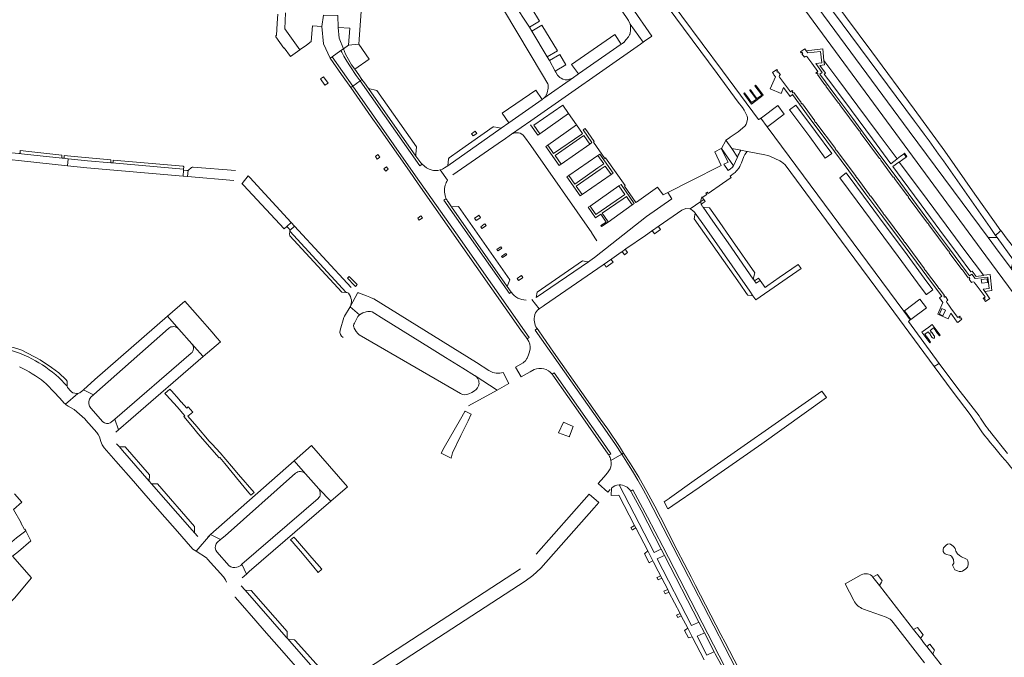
# Model space of a CAD drawing. Header units: metres. Extents: x 166325 to 190320, y 381923 to 404576.
# Tile 563 of 656: x 171721 to 172149, y 394101 to 394378. Entities that reach past the tile are written whole.
import ezdxf

# ---------------------------------------------------------------- set-up
doc = ezdxf.new("R2010")
doc.units = ezdxf.units.M
for name, color, linetype, lineweight in [('B-WE-OG-WATER_MEER-GV', 8, 'Continuous', 18), ('B-WE-VH-VERHARDING_ASFALT-GV', 8, 'Continuous', 18), ('B-WE-VH-VERHARDING_BETON-GV', 8, 'Continuous', 18), ('B-WE-VH-VERHARDING_BETONSTRAATSTEEN-GV', 8, 'Continuous', 18), ('B-WE-VH-VERHARDING_GESLOTEN-GV', 8, 'Continuous', 18), ('B-WE-VH-VERHARDING_HALFVERHARDING-GV', 8, 'Continuous', 18), ('B-WE-VH-VERHARDING_STRAATBAKSTEEN-GV', 8, 'Continuous', 18)]:
    doc.layers.add(name, color=color, linetype=linetype, lineweight=lineweight)

msp = doc.modelspace()

# ---------------------------------------------------------------- linework, layer by layer
at = {"layer": 'B-WE-OG-WATER_MEER-GV', "flags": 128}
msp.add_lwpolyline([(172124.975, 394145.239), (172125.52, 394145.079), (172125.888, 394144.704), (172126.834, 394143.342), (172126.905, 394141.676), (172126.645, 394141.239), (172126.385, 394140.814), (172127.413, 394138.841), (172128.476, 394138.357), (172129.232, 394138.156), (172130.107, 394138.156), (172130.733, 394138.286), (172131.336, 394138.605), (172132.009, 394139.125), (172132.836, 394140.034), (172133.038, 394140.473), (172133.227, 394141.135), (172133.227, 394142.068), (172133.05, 394142.8), (172132.719, 394143.273), (172132.176, 394143.544), (172130.236, 394144.445), (172129.326, 394145.024), (172128.546, 394145.756), (172127.859, 394146.951), (172127.504, 394148.062), (172127.138, 394148.688), (172126.701, 394149.125), (172126.11, 394149.597), (172125.448, 394149.94), (172124.881, 394150.058), (172124.207, 394149.928), (172123.652, 394149.585), (172123.002, 394149.018), (172122.482, 394148.369), (172122.246, 394147.625), (172122.234, 394147.164), (172122.341, 394146.715), (172122.53, 394146.29), (172122.754, 394146.03), (172123.179, 394145.794), (172123.747, 394145.546)], close=True, dxfattribs=at)
at = {"layer": 'B-WE-VH-VERHARDING_ASFALT-GV', "flags": 128}
for points in [[(172025.77, 394441.591), (172025.642, 394441.809), (172020.995, 394438.342), (172140.833, 394275.33), (172150.655, 394261.969), (172226.104, 394160.23), (172273.726, 394095.999), (172284.092, 394082.015), (172288.629, 394085.315), (172281.963, 394094.4), (172279.558, 394097.592), (172201.526, 394202.869), (172151.899, 394269.871)], [(172068.426, 394394.834), (172065.37, 394398.979), (172037.276, 394436.887), (172032.428, 394443.585), (172029.852, 394441.719), (172061.527, 394399.023), (172066.582, 394392.186), (172109.85, 394333.89)], [(171962.554, 394437.579), (172024.038, 394354.58), (172033.232, 394342.169), (172034.997, 394339.864), (172035.804, 394338.628), (172036.823, 394336.653), (172037.087, 394335.994), (172037.221, 394335.4), (172037.231, 394334.793), (172036.959, 394333.43), (172036.65, 394332.611), (172036.178, 394331.917), (172035.087, 394330.877), (172033.165, 394329.319), (172029.764, 394326.928), (172029.415, 394326.683), (172027.848, 394325.582), (172030.464, 394321.957), (172034.362, 394321.247), (172037.046, 394320.759), (172037.186, 394320.733), (172044.83, 394319.297), (172046.03, 394318.914), (172046.986, 394318.608), (172051.24, 394316.655)], [(172151.899, 394269.871), (172145.113, 394278.963), (172141.903, 394283.264), (172107.519, 394329.583), (172065.747, 394386.085), (172055.352, 394400.192), (172039.638, 394421.491)], [(172107.92, 394247.485), (172105.124, 394251.26), (172045.777, 394331.395), (172043.004, 394335.14), (172042.104, 394334.556), (172041.992, 394334.614), (172026.312, 394355.785), (171991.04, 394403.388)], [(172142.696, 394287.594), (172145.101, 394284.231), (172147.066, 394285.999), (172147.38, 394286.281), (172144.648, 394290.065), (172136.078, 394302.19), (172122.956, 394320.873), (172109.67, 394339.101), (172091.3, 394364.072), (172068.426, 394394.834)], [(172054.009, 394314.262), (172078.146, 394281.652), (172098.806, 394253.74), (172118.34, 394227.276), (172120.218, 394228.311), (172120.613, 394228.525), (172107.221, 394246.759), (172107.92, 394247.485)], [(172183.129, 394237.754), (172183.496, 394237.983), (172154.257, 394277.305), (172153.872, 394277.823), (172149.61, 394283.192), (172147.455, 394286.176), (172147.38, 394286.281), (172147.066, 394285.999), (172145.101, 394284.231), (172145.806, 394283.245), (172152.821, 394273.516), (172180.767, 394235.808)]]:
    msp.add_lwpolyline(points, dxfattribs=at)
at = {"layer": 'B-WE-VH-VERHARDING_ASFALT-GV'}
for points in [[(172109.85, 394333.89, -0.0095514), (172142.696, 394287.594)], [(172051.24, 394316.655, -0.1173944), (172054.009, 394314.262)]]:
    msp.add_lwpolyline(points, format="xyb", dxfattribs=at)
at = {"layer": 'B-WE-VH-VERHARDING_BETON-GV', "flags": 128}
msp.add_lwpolyline([(172105.542, 394319.996), (172105.285, 394319.806), (172105.368, 394319.693), (172106.252, 394318.538), (172106.33, 394318.432), (172106.542, 394318.59)], close=True, dxfattribs=at)
at = {"layer": 'B-WE-VH-VERHARDING_BETONSTRAATSTEEN-GV', "flags": 128}
for points in [[(171940.106, 394388.468), (171935.376, 394385.508), (171942.467, 394374.75), (171946.806, 394377.394)], [(171852.897, 394380.037), (171852.16, 394375.061), (171852.89, 394367.55), (171855.78, 394361.341), (171856.625, 394361.887), (171860.463, 394364.618), (171861.536, 394365.34), (171859.65, 394369.98), (171859.32, 394374.55), (171859.1, 394379.902)], [(171947.819, 394375.641), (171943.483, 394373.063), (171950.194, 394361.826), (171954.593, 394364.441)], [(171982.364, 394367.385), (171979.519, 394371.541), (171960.735, 394358.564), (171963.721, 394354.404)], [(171868.788, 394351.413), (171867.075, 394353.798), (171864.636, 394357.515), (171863.055, 394359.993), (171861.731, 394362.156), (171860.815, 394363.883), (171860.463, 394364.618), (171856.625, 394361.887), (171865.597, 394349.139)], [(171865.13, 394358.43), (171862.45, 394363.091), (171861.536, 394365.34), (171860.463, 394364.618), (171860.815, 394363.883), (171861.731, 394362.156), (171863.055, 394359.993), (171864.636, 394357.515), (171867.075, 394353.798), (171868.788, 394351.413), (171869.638, 394352.009), (171868.25, 394353.98), (171866.509, 394356.463)], [(171868.31, 394367.37), (171863.739, 394366.983), (171861.536, 394365.34), (171862.45, 394363.091), (171865.13, 394358.43), (171866.509, 394356.463), (171872.716, 394360.84)], [(171856.625, 394361.887), (171855.78, 394361.341), (171860.761, 394354.232), (171864.761, 394348.524), (171865.597, 394349.139)], [(171955.579, 394362.842), (171951.123, 394360.215), (171953.601, 394355.649), (171958.259, 394358.332)], [(171854.869, 394350.378), (171852.908, 394353.176), (171851.6, 394352.259), (171853.536, 394349.593)], [(171872.422, 394348.053), (171870.677, 394350.532), (171869.638, 394352.009), (171868.788, 394351.413), (171894.761, 394314.441), (171895.784, 394315.166), (171895.225, 394315.709), (171894.776, 394316.288), (171893.07, 394318.719)], [(171892.943, 394310.186), (171865.597, 394349.139), (171864.761, 394348.524), (171873.697, 394335.771), (171876.916, 394331.177), (171890.263, 394312.13), (171894.124, 394306.619), (171938.64, 394243.09), (171941.121, 394239.712), (171941.435, 394239.234), (171942.351, 394239.876), (171910.368, 394285.364)], [(171947.902, 394343.307), (171945.2, 394347.304), (171930.596, 394337.369), (171933.457, 394333.168)], [(171959.419, 394337.223), (171956.898, 394340.836), (171944.366, 394332.11), (171946.944, 394328.418)], [(172050.347, 394340.742), (172043.252, 394335.32), (172043.004, 394335.14), (172045.777, 394331.395), (172046.049, 394331.6), (172053.191, 394336.92)], [(171930.097, 394330.81), (171926.919, 394331.49), (171926.596, 394331.385), (171912.055, 394321.198), (171907.599, 394317.918), (171907.309, 394317.576), (171906.903, 394314.53)], [(171965.151, 394328.28), (171965.483, 394328.538), (171962.897, 394332.237), (171950.382, 394323.507), (171952.965, 394319.824)], [(171919.503, 394328.599), (171918.855, 394329.533), (171917.289, 394328.447), (171917.947, 394327.498)], [(171968.71, 394323.928), (171966.125, 394327.632), (171965.686, 394327.328), (171953.593, 394318.922), (171956.165, 394315.201)], [(172030.464, 394321.957), (172027.848, 394325.582), (172027.815, 394325.487), (172025.889, 394322.05), (172031.178, 394314.474), (172032.939, 394318.298)], [(171972.132, 394319), (171973.032, 394319.614), (171978.8, 394311.308), (171977.934, 394310.691), (171965.36, 394301.937), (171964.56, 394301.361), (171958.761, 394309.676), (171959.588, 394310.261)], [(171972.23, 394313.581), (171974.708, 394315.284), (171972.132, 394319), (171959.588, 394310.261), (171962.161, 394306.553)], [(171977.934, 394310.691), (171975.341, 394314.382), (171973.136, 394312.872), (171962.78, 394305.651), (171965.36, 394301.937)], [(171794.062, 394312.606), (171793.815, 394312.48), (171793.427, 394312.474), (171792.082, 394312.629), (171791.847, 394309.972), (171793.737, 394309.81)], [(171981.349, 394305.743), (171982.255, 394306.378), (171988.035, 394298.072), (171987.13, 394297.443), (171976.733, 394290.049), (171973.835, 394288.052), (171973.545, 394288.463), (171975.769, 394290.003), (171973.444, 394293.401), (171971.173, 394291.855), (171967.982, 394296.433), (171968.796, 394296.986)], [(171982.402, 394300.99), (171983.907, 394302.058), (171981.349, 394305.743), (171968.796, 394296.986), (171971.352, 394293.288)], [(171987.13, 394297.443), (171984.56, 394301.152), (171983.149, 394300.16), (171974.102, 394293.872), (171976.653, 394290.162), (171976.733, 394290.049)], [(172030.709, 394281.882), (172023.869, 394291.682), (172020.698, 394296.226), (172017.929, 394296.46), (172022.118, 394290.464), (172028.759, 394280.96), (172039.764, 394265.21), (172040.451, 394267.923)], [(172018.496, 394288.251), (172014.528, 394293.86), (172014.065, 394291.416), (172033.98, 394262.988), (172036.818, 394258.913), (172037.305, 394258.213), (172039.618, 394258.007), (172038.273, 394259.933)], [(171840.337, 394288.309), (171838.881, 394289.891), (171836.96, 394288.103), (171837.962, 394287.057), (171838.199, 394286.756), (171838.259, 394286.387)], [(171921.236, 394288.006), (171921.81, 394287.189), (171923.364, 394288.306), (171923.589, 394288.468), (171923.103, 394289.27), (171922.781, 394289.052)], [(171838.255, 394286.068), (171838.19, 394284.566), (171838.212, 394284.311), (171838.341, 394284.056), (171860.834, 394259.589), (171861.039, 394259.55), (171862.763, 394259.455)], [(172145.806, 394283.245), (172141.903, 394283.264), (172145.113, 394278.963), (172151.899, 394269.871), (172152.821, 394273.516)], [(171928.205, 394278.087), (171928.65, 394277.453), (171930.225, 394278.503), (171930.497, 394278.685), (171930.01, 394279.262), (171929.775, 394279.109)], [(171932.624, 394275.796), (171932.123, 394276.398), (171931.857, 394276.207), (171930.306, 394275.097), (171930.68, 394274.565), (171932.343, 394275.618)], [(171968.058, 394272.791), (171967.909, 394272.719), (171967.744, 394272.719), (171965.448, 394273.111), (171945.805, 394259.484), (171945.341, 394257.226)], [(171867.49, 394262.87), (171864.057, 394266.332), (171863.289, 394265.696), (171866.322, 394262.398), (171866.812, 394261.985), (171867.053, 394262.3)], [(172042.749, 394264.631), (172042.063, 394265.613), (172040.327, 394264.412), (172041.022, 394263.429)], [(172115.084, 394252.705), (172112.217, 394256.48), (172105.438, 394251.494), (172108.238, 394247.718)], [(172105.438, 394251.494), (172105.124, 394251.26), (172107.92, 394247.485), (172108.238, 394247.718)], [(171956.665, 394228.051), (171952.891, 394233.412), (171946.455, 394242.658), (171945.754, 394243.683), (171944.903, 394243.05), (171973.118, 394202.863), (171979.783, 394193.313), (171982.561, 394189.114), (171983.389, 394189.587), (171981.519, 394192.51), (171976.456, 394199.934), (171973.398, 394204.278), (171969.957, 394209.168)], [(171803.251, 394194.779), (171797.798, 394201.093), (171793.932, 394205.6), (171796.055, 394207.421), (171794.134, 394209.742), (171793.438, 394209.133), (171791.008, 394211.906), (171790.925, 394211.833), (171790.121, 394212.851), (171786.828, 394216.611), (171786.129, 394217.342), (171783.997, 394215.479), (171784.649, 394214.748), (171789.265, 394209.619), (171792.603, 394205.801), (171792.191, 394205.456), (171795.921, 394200.968), (171798.306, 394198.099), (171807.552, 394187.498), (171807.811, 394187.711), (171810.024, 394185.019), (171816.408, 394177.25), (171816.496, 394177.143), (171819.038, 394174.049), (171820.622, 394172.121), (171821.38, 394171.325), (171822.705, 394172.483), (171815.994, 394180.289), (171812.914, 394183.846), (171807.917, 394189.616), (171804.546, 394193.429)], [(172003.109, 394169.835), (172001.05, 394168.361), (172002.613, 394165.31), (172004.148, 394166.356), (172004.724, 394166.748), (172016.18, 394174.55), (172043.4, 394193.54), (172071.604, 394213.677), (172069.597, 394216.538), (172014.011, 394177.64), (172003.36, 394170.015)], [(171914.37, 394200.757), (171914.779, 394201.603), (171915.792, 394203.664), (171917.175, 394206.459), (171914.455, 394207.82), (171914.376, 394207.666), (171912.436, 394204.333), (171905.331, 394191.982), (171904.058, 394189.608), (171908.356, 394187.314), (171908.518, 394187.903), (171909.017, 394189.69), (171912.63, 394197.16)], [(171957.262, 394203.008), (171955.115, 394198.351), (171959.812, 394196.689), (171959.919, 394196.966), (171961.509, 394201.085)], [(171766.747, 394192.24), (171764.166, 394192.228), (171765.555, 394190.644), (171777.192, 394177.364), (171777.26, 394180.115)], [(171780.693, 394176.186), (171778.196, 394176.218), (171795.848, 394156.041), (171796.797, 394154.957), (171796.838, 394157.706)], [(171712.496, 394138.014), (171713.131, 394138.126), (171715.412, 394133.296), (171716.804, 394130.35), (171710.49, 394122.58), (171709.379, 394122.448), (171696.786, 394120.953), (171686.586, 394119.742), (171678.596, 394118.794), (171678.94, 394116.024), (171714.23, 394120.33), (171715.507, 394122.71), (171716.685, 394124.617), (171718.59, 394126.494), (171726.02, 394135.312), (171717.764, 394144.725), (171720.325, 394146.727), (171725.673, 394151.425), (171723.477, 394155.716), (171719.404, 394152.716), (171711.173, 394145.818), (171711.623, 394143.028), (171711.763, 394142.158)], [(171840.669, 394152.294), (171840.005, 394153.062), (171838.633, 394151.862), (171839.301, 394151.132), (171840.919, 394149.229), (171842.016, 394147.917), (171843.712, 394145.889), (171848.664, 394139.926), (171850.639, 394137.672), (171852.204, 394139.082), (171847.792, 394144.064)], [(172095.821, 394134.041), (172093.716, 394136.827), (172091.722, 394135.697), (172094.546, 394132.069), (172095.48, 394133.514)], [(171821.504, 394129.847), (171818.839, 394129.905), (171836.69, 394109.577), (171837.102, 394109.107), (171837.081, 394112.002)], [(172007.903, 394119.877), (172006.387, 394119.125), (172006.914, 394118.122), (172008.423, 394118.87)], [(171840.687, 394107.99), (171840.311, 394108.409), (171837.486, 394108.67), (171838.1, 394107.969), (171853.5, 394090.396), (171853.546, 394093.687)]]:
    msp.add_lwpolyline(points, close=True, dxfattribs=at)
for points in [[(171836.432, 394380.998), (171836.121, 394374.064), (171842.609, 394364.886), (171842.818, 394365.032), (171845.463, 394366.874), (171847.49, 394368.53), (171848.155, 394375.376), (171852.16, 394375.061), (171852.897, 394380.037)], [(171962.897, 394332.237), (171959.419, 394337.223), (171946.944, 394328.418), (171946.061, 394327.85), (171942.941, 394332.325)], [(171943.102, 394333.845), (171942.998, 394333.999), (171934.659, 394328.166)], [(171970.715, 394274.649), (171993.333, 394292.46), (172004.396, 394300.158), (172002.531, 394302.837), (172000.571, 394301.851), (171998.145, 394305.255), (171988.956, 394298.705), (171988.679, 394298.507), (171983.749, 394305.61), (171984.12, 394305.851), (171975.574, 394317.897), (171975.282, 394317.702), (171970.334, 394324.813), (171970.605, 394325.002), (171966.638, 394330.705), (171965.741, 394330.089), (171969.591, 394324.544), (171968.71, 394323.928), (171956.165, 394315.201), (171955.303, 394314.618), (171949.508, 394322.91), (171950.382, 394323.507), (171962.897, 394332.237)], [(171940.229, 394327.15), (171942.981, 394323.26), (171969.574, 394285.297), (171969.498, 394285.244), (171971.762, 394281.926)], [(171670.054, 394325.17), (171670.841, 394325.086), (171739.289, 394317.804), (171739.232, 394317.886), (171739.2, 394317.95)], [(172032.939, 394318.298), (172031.178, 394314.474), (172030.571, 394313.775), (172029.883, 394313.146), (172028.818, 394312.375), (172026.879, 394315.147), (172028.766, 394316.121), (172025.759, 394321.965), (172023.059, 394320.606), (172022.993, 394320.56), (172025.842, 394314.571), (172012.549, 394307.88), (172002.531, 394302.837), (172004.396, 394300.158), (171993.333, 394292.46), (171970.715, 394274.649)], [(171724.791, 394320.668), (171721.027, 394321.077), (171720.99, 394320.168)], [(171739.157, 394318.15), (171739.193, 394319.053), (171724.791, 394320.668)], [(171740.053, 394317.854), (171740.003, 394317.801), (171739.922, 394317.736), (171741.909, 394317.525), (171750.291, 394316.633), (171760.653, 394315.748)], [(171760.47, 394317.049), (171744.494, 394318.458), (171740.188, 394318.941), (171740.151, 394318.033)], [(172017.406, 394300.942), (172017.573, 394300.703), (172019.554, 394302.078), (172019.146, 394302.661), (172019.685, 394303.036), (172020.097, 394302.446), (172026.371, 394306.829), (172030.096, 394309.431), (172030.021, 394309.539), (172029.682, 394310.029), (172030.206, 394310.392), (172031.041, 394310.976), (172031.817, 394311.612), (172032.362, 394312.144), (172032.74, 394312.572), (172033.484, 394313.475), (172033.899, 394314.237), (172034.109, 394314.643), (172034.578, 394315.745), (172035.642, 394318.522), (172036.068, 394319.361), (172037.046, 394320.759), (172034.362, 394321.247)], [(171760.435, 394316.169), (171760.47, 394317.049)], [(171761.095, 394315.71), (171792.096, 394313.062), (171792.149, 394313.966), (171791.993, 394314.195), (171791.88, 394314.278), (171761.466, 394316.961)], [(171761.466, 394316.961), (171761.43, 394316.053)], [(171906.248, 394300.199), (171906.097, 394300.089), (171905.231, 394299.476), (171933.711, 394258.949), (171934.547, 394259.522), (171932.801, 394262.014), (171908.592, 394296.583)], [(171908.592, 394296.583), (171907.04, 394298.8)], [(171943.482, 394256.425), (171946.695, 394252.223), (171948.44, 394253.449), (171949.024, 394253.86), (171974.51, 394271.497), (171978.223, 394274.077), (171978.242, 394274.091), (171978.262, 394274.104), (171982.359, 394276.948), (171982.414, 394276.987), (171984.39, 394278.38), (171992.841, 394284.214), (171995.506, 394286.061), (171998.856, 394288.405), (172008.723, 394295.221), (172010.388, 394295.858), (172012.266, 394295.737), (172016.952, 394298.961)], [(172016.952, 394298.961), (172012.266, 394295.737), (172013.188, 394295.264), (172014.06, 394294.535)], [(172018.8, 394298.945), (172018.198, 394299.808), (172016.952, 394298.961)], [(172017.156, 394297.817), (172018.8, 394298.945)], [(172060.508, 394269.858), (172059.271, 394271.629), (172050.997, 394265.854), (172046.115, 394262.446), (172044.877, 394261.582), (172042.749, 394264.631), (172041.022, 394263.429), (172040.327, 394264.412), (172039.818, 394265.133), (172039.764, 394265.21), (172028.759, 394280.96), (172022.118, 394290.464), (172017.929, 394296.46)], [(172014.528, 394293.86), (172018.496, 394288.251), (172038.273, 394259.933), (172039.618, 394258.007), (172040.914, 394256.17), (172060.508, 394269.858)], [(171998.856, 394288.405), (171995.506, 394286.061)], [(171999.427, 394286.78), (171998.745, 394287.763)], [(171996.132, 394285.905), (171996.818, 394284.935), (171999.427, 394286.78)], [(171984.39, 394278.38), (171982.414, 394276.987)], [(171982.998, 394276.842), (171983.713, 394275.798), (171985.026, 394276.739), (171984.304, 394277.766)], [(171970.282, 394274.308), (171968.058, 394272.791), (171945.341, 394257.226)], [(171978.223, 394274.077), (171974.51, 394271.497)], [(171975.142, 394271.361), (171975.842, 394270.378), (171978.867, 394272.521)], [(171978.867, 394272.521), (171978.149, 394273.479)], [(171737.897, 394222.376), (171741.451, 394218.72), (171741.462, 394220.815), (171741.345, 394221.014), (171741.013, 394221.395), (171737.836, 394224.427), (171734.646, 394226.83), (171729.75, 394230.077), (171721.699, 394234.38), (171719.584, 394235.067), (171717.974, 394235.497), (171711.916, 394236.946), (171695.632, 394240.158), (171692.661, 394240.753), (171671.711, 394244.678), (171671.286, 394244.512), (171669.934, 394243.651), (171692.385, 394239.319), (171695.36, 394238.745)], [(172137.895, 394205.703), (172128.643, 394217.585), (172128.6, 394217.632), (172120.613, 394228.525), (172120.218, 394228.311), (172118.34, 394227.276), (172126.604, 394216.08), (172134.067, 394206.423), (172139.095, 394198.834)], [(171953.152, 394224.475), (171952.259, 394223.916)], [(171952.564, 394223.485), (171959.084, 394214.164), (171963.556, 394207.772), (171976.613, 394189.108)], [(171976.898, 394188.695), (171977.807, 394189.261), (171974.343, 394194.355), (171953.152, 394224.475)], [(172150.33, 394189.338), (172142.911, 394198.651), (172142.829, 394198.754)], [(172037.188, 394088.494), (172027.489, 394107.233), (172025.674, 394110.741), (172014.67, 394132.003), (172012.731, 394135.748), (172006.697, 394147.407), (172003.647, 394153.37), (172001.828, 394156.927), (171999.372, 394161.73), (171996.904, 394166.515), (171993.487, 394172.815), (171989.927, 394179.035), (171986.361, 394184.941), (171983.389, 394189.587), (171982.561, 394189.114), (171984.8, 394185.611), (171987.207, 394181.695), (171989.546, 394177.739), (171991.815, 394173.742), (171994.014, 394169.706), (172000.628, 394157.065), (172020.281, 394118.969), (172048.489, 394064.241)], [(171719.404, 394152.716), (171723.477, 394155.716), (171723.076, 394156.5), (171722.974, 394156.414), (171721.396, 394159.205), (171721.503, 394159.293), (171718.099, 394165.086), (171721.755, 394168.258), (171718.585, 394171.882)], [(171978.084, 394174.335), (171977.941, 394171.164), (171981.356, 394171.243), (171988.174, 394158.063), (171988.703, 394157.04), (171993.87, 394147.052), (171996.123, 394142.697), (171996.42, 394142.122), (171998.402, 394138.283), (171998.931, 394137.258), (171999.467, 394136.219), (171999.992, 394135.203), (172002.528, 394130.289), (172003.106, 394129.17), (172007.903, 394119.877)], [(172025.568, 394097.821), (172023.246, 394102.317), (172022.79, 394103.201), (172022.238, 394102.949), (172019.549, 394101.719), (172015.326, 394109.923), (172017.925, 394111.137), (172018.543, 394111.426), (172016.145, 394116.071), (172015.521, 394115.796), (172012.899, 394114.639), (171997.978, 394143.63), (172000.465, 394144.761), (172001.166, 394145.08), (171999.732, 394147.85), (171999.043, 394147.507), (171996.602, 394146.293), (171981.396, 394175.73)], [(172037.106, 394077.832), (172000.44, 394148.952), (171993.811, 394161.714), (171987.408, 394173.535), (171986.491, 394173.019)], [(171986.785, 394172.437), (171990.951, 394164.808), (171999.732, 394147.85), (172001.166, 394145.08), (172016.145, 394116.071)], [(172007.903, 394119.877), (172008.423, 394118.87), (172011.226, 394113.439), (172013.181, 394109.651), (172018.327, 394099.683)], [(172016.145, 394116.071), (172018.543, 394111.426), (172022.79, 394103.201), (172023.246, 394102.317), (172025.568, 394097.821), (172038.438, 394072.884), (172040.373, 394069.135), (172045.755, 394058.708), (172047.26, 394055.788), (172048.024, 394054.306), (172049.567, 394051.312), (172055.73, 394039.355), (172059.528, 394031.987), (172067.888, 394015.768)]]:
    msp.add_lwpolyline(points, dxfattribs=at)
at = {"layer": 'B-WE-VH-VERHARDING_BETONSTRAATSTEEN-GV'}
for points in [[(171934.659, 394328.166, -0.4136362), (171940.229, 394327.15)], [(171720.99, 394320.168, -0.2342576), (171720.656, 394319.826)], [(171739.2, 394317.95, -0.0949127), (171739.157, 394318.15)], [(171740.151, 394318.033, -0.0985486), (171740.053, 394317.854)], [(172034.362, 394321.247, 0.0506719), (172032.939, 394318.298)], [(171760.653, 394315.748, -0.2313762), (171760.435, 394316.169)], [(171761.43, 394316.053, -0.2365497), (171761.095, 394315.71)], [(171907.04, 394298.8, -0.0470651), (171906.248, 394300.199)], [(172016.952, 394298.961, 0.0732787), (172017.156, 394297.817)], [(172017.563, 394296.956, -0.0596338), (172017.156, 394297.817)], [(172017.929, 394296.46, -0.0395924), (172017.563, 394296.956)], [(172014.06, 394294.535, -0.0513601), (172014.528, 394293.86)], [(171998.745, 394287.763, -0.3815259), (171998.856, 394288.405)], [(171995.506, 394286.061, -0.3894751), (171996.132, 394285.905)], [(171970.715, 394274.649, -0.0257827), (171970.282, 394274.308)], [(171982.414, 394276.987, -0.409511), (171982.998, 394276.842)], [(171984.304, 394277.766, -0.3845769), (171984.39, 394278.38)], [(171974.51, 394271.497, -0.430207), (171975.142, 394271.361)], [(171978.149, 394273.479, -0.4145758), (171978.223, 394274.077)], [(171712.509, 394235.436, -0.1332165), (171737.897, 394222.376)], [(171952.259, 394223.916, -0.0215721), (171952.564, 394223.485)], [(172142.829, 394198.754, -0.0273485), (172137.895, 394205.703)], [(172139.095, 394198.834, 0.0206744), (172159.529, 394174.862)], [(171976.613, 394189.108, -0.017141), (171976.898, 394188.695)], [(171981.396, 394175.73, 0.1688398), (171978.084, 394174.335)], [(171986.491, 394173.019, -0.0301722), (171986.785, 394172.437)]]:
    msp.add_lwpolyline(points, format="xyb", dxfattribs=at)
at = {"layer": 'B-WE-VH-VERHARDING_GESLOTEN-GV', "flags": 128}
for points in [[(172062.772, 394364.459), (172062.11, 394365.36), (172060.369, 394364.118), (172060.27, 394364.047), (172060.552, 394363.653), (172060.868, 394363.917), (172061.218, 394363.376), (172060.887, 394363.148), (172061.959, 394361.724), (172062.085, 394361.928), (172062.303, 394362.062), (172062.721, 394362.111), (172063.082, 394361.944), (172063.932, 394360.827), (172065.192, 394359.047), (172067.821, 394355.507), (172067.01, 394354.907), (172067.239, 394354.614), (172067.561, 394354.839), (172067.906, 394354.385), (172067.616, 394354.141), (172070.859, 394349.734), (172071.028, 394349.746), (172071.412, 394349.21), (172071.33, 394349.053), (172076.804, 394341.757), (172076.971, 394341.739), (172077.371, 394341.184), (172077.326, 394341.053), (172085.727, 394329.651), (172085.93, 394329.696), (172086.3, 394329.131), (172086.228, 394328.975), (172094.676, 394317.621), (172094.842, 394317.651), (172095.235, 394317.085), (172095.159, 394316.929), (172100.623, 394309.608), (172100.825, 394309.611), (172101.188, 394309.065), (172101.12, 394308.904), (172106.595, 394301.578), (172106.734, 394301.589), (172107.185, 394301.048), (172107.083, 394300.869), (172115.54, 394289.534), (172115.674, 394289.523), (172116.099, 394288.976), (172116.035, 394288.847), (172124.459, 394277.477), (172124.651, 394277.504), (172125.016, 394276.927), (172124.945, 394276.771), (172130.403, 394269.41), (172130.594, 394269.451), (172131.036, 394268.886), (172130.953, 394268.773), (172133.137, 394265.722), (172133.526, 394265.938), (172133.861, 394265.447), (172133.54, 394265.233), (172134.664, 394263.678), (172134.871, 394263.913), (172135.337, 394264.044), (172135.707, 394263.942), (172135.961, 394263.652), (172136.615, 394262.773), (172137.913, 394260.994), (172140.537, 394257.441), (172139.639, 394256.854), (172139.845, 394256.564), (172140.249, 394256.797), (172140.623, 394256.313), (172140.323, 394256.052), (172140.745, 394255.492), (172142.561, 394256.8), (172142.524, 394256.852), (172142.35, 394257.098), (172141.431, 394258.395), (172140.428, 394259.81), (172139.668, 394260.882), (172142.316, 394261.121), (172141.729, 394266.084), (172136.178, 394265.488), (172134.729, 394267.423), (172133.703, 394266.707), (172132.415, 394268.377), (172124.997, 394278.409), (172117.704, 394288.214), (172110.652, 394297.7), (172103.823, 394306.948), (172097.102, 394316.014), (172090.044, 394325.489), (172082.992, 394335.042), (172075.627, 394344.97), (172068.747, 394354.3), (172069.763, 394355.044), (172066.943, 394358.921), (172069.58, 394359.189), (172069.034, 394364.175), (172063.514, 394363.54)], [(172139.788, 394266.881), (172139.822, 394266.805), (172136.675, 394266.417), (172134.947, 394268.711), (172134.389, 394268.32), (172128.96, 394275.625), (172120.853, 394286.512), (172112.756, 394297.552), (172104.412, 394308.713), (172100.381, 394314.149), (172103.084, 394316.122), (172103.198, 394316.107), (172104.801, 394317.246), (172106.192, 394318.287), (172105.277, 394319.622), (172103.752, 394318.637), (172102.251, 394317.492), (172102.202, 394317.373), (172099.499, 394315.333), (172091.5, 394326.159), (172082.402, 394338.527), (172074.319, 394349.348), (172070.525, 394354.397), (172071.08, 394354.79), (172068.669, 394358.108), (172070.639, 394358.346), (172070.412, 394360.265), (172070.474, 394360.33), (172069.948, 394365.283), (172062.772, 394364.459), (172063.514, 394363.54), (172069.034, 394364.175), (172069.58, 394359.189), (172066.943, 394358.921), (172069.763, 394355.044), (172068.747, 394354.3), (172075.627, 394344.97), (172082.992, 394335.042), (172090.044, 394325.489), (172097.102, 394316.014), (172103.823, 394306.948), (172110.652, 394297.7), (172117.704, 394288.214), (172124.997, 394278.409), (172132.415, 394268.377), (172133.703, 394266.707), (172134.729, 394267.423), (172136.178, 394265.488), (172141.729, 394266.084), (172142.316, 394261.121), (172139.668, 394260.882), (172140.428, 394259.81), (172143.439, 394260.195), (172142.659, 394267.223)], [(172053.288, 394350.184), (172051.982, 394351.88), (172051.138, 394353.047), (172051.037, 394353.438), (172051.177, 394353.804), (172051.439, 394353.983), (172051.622, 394354.02), (172050.619, 394355.361), (172050.33, 394355.245), (172049.967, 394355.69), (172050.224, 394355.902), (172049.949, 394356.285), (172048.098, 394355.03), (172048.498, 394354.434), (172048.74, 394354.073), (172049.408, 394353.138), (172047.143, 394348.008), (172051.807, 394345.981), (172052.866, 394348.478), (172055.729, 394344.605), (172056.772, 394345.468), (172064.104, 394335.507), (172071.77, 394325.134), (172081.234, 394312.279), (172088.745, 394302.194), (172096.054, 394292.356), (172103.341, 394282.536), (172110.735, 394272.52), (172117.708, 394263.216), (172121.686, 394257.789), (172120.664, 394257.03), (172122.13, 394255.008), (172119.906, 394249.955), (172124.492, 394247.913), (172125.643, 394250.351), (172126.3, 394249.453), (172128.425, 394246.548), (172128.602, 394246.306), (172130.464, 394247.8), (172129.994, 394248.43), (172129.716, 394248.247), (172129.351, 394248.697), (172129.64, 394248.92), (172129.479, 394249.119), (172128.658, 394248.564), (172125.972, 394252.096), (172124.71, 394253.864), (172123.88, 394254.987), (172123.784, 394255.316), (172123.925, 394255.782), (172124.122, 394255.934), (172124.351, 394255.995), (172123.254, 394257.592), (172122.892, 394257.34), (172122.515, 394257.86), (172122.821, 394258.084), (172120.62, 394261.065), (172120.473, 394261.103), (172120.09, 394261.551), (172120.125, 394261.743), (172114.684, 394269.008), (172114.519, 394269.084), (172114.061, 394269.567), (172114.144, 394269.708), (172105.742, 394281.097), (172105.582, 394281.1), (172105.126, 394281.652), (172105.191, 394281.828), (172096.823, 394293.182), (172096.633, 394293.154), (172096.229, 394293.688), (172096.275, 394293.881), (172090.881, 394301.216), (172090.701, 394301.21), (172090.28, 394301.76), (172090.325, 394301.926), (172084.883, 394309.265), (172084.756, 394309.246), (172084.303, 394309.812), (172084.427, 394309.873), (172075.989, 394321.232), (172075.765, 394321.25), (172075.391, 394321.842), (172075.449, 394321.965), (172066.999, 394333.381), (172066.829, 394333.363), (172066.43, 394333.877), (172066.511, 394334.062), (172061.09, 394341.369), (172060.888, 394341.38), (172060.458, 394341.887), (172060.531, 394342.047), (172057.331, 394346.406), (172056.992, 394346.207), (172056.607, 394346.676), (172056.89, 394346.874), (172056.708, 394347.257), (172055.906, 394346.689)], [(172038.335, 394347.56), (172038.292, 394347.526), (172038.268, 394347.382), (172038.306, 394347.244), (172039.087, 394346.136), (172039.266, 394346.218), (172039.351, 394346.103), (172039.279, 394345.946), (172041.095, 394343.473), (172039.003, 394341.943), (172037.174, 394344.474), (172037.123, 394344.436), (172037.026, 394344.571), (172037.096, 394344.621), (172035.984, 394346.18), (172035.646, 394345.923), (172038.94, 394341.31), (172044.029, 394345.161), (172041.105, 394349.042), (172040.722, 394349.55), (172040.405, 394349.293), (172041.841, 394347.387), (172041.917, 394347.449), (172042.016, 394347.314), (172041.952, 394347.25), (172043.436, 394345.266), (172041.362, 394343.709), (172039.877, 394345.686), (172039.748, 394345.589), (172039.624, 394345.733), (172039.766, 394345.851), (172038.628, 394347.419), (172038.497, 394347.518)], [(172138.825, 394265.119), (172141.421, 394265.401), (172141.614, 394263.773), (172139.064, 394263.5)], [(172121.75, 394252.458), (172123.278, 394251.748), (172122.158, 394249.279), (172120.68, 394249.984)], [(172120.541, 394241.492), (172117.575, 394245.497), (172115.501, 394243.932), (172115.16, 394243.677), (172113.03, 394242.132), (172116.449, 394237.485), (172116.613, 394237.595), (172116.832, 394237.741), (172115.701, 394239.341), (172115.57, 394239.243), (172115.449, 394239.395), (172115.614, 394239.507), (172114.989, 394240.296), (172114.85, 394240.192), (172114.685, 394240.398), (172114.839, 394240.517), (172114.309, 394241.245), (172115.771, 394242.308), (172116.309, 394241.595), (172116.445, 394241.71), (172116.594, 394241.478), (172116.468, 394241.374), (172116.583, 394241.184), (172117.337, 394240.047), (172117.598, 394239.741), (172117.972, 394239.498), (172118.403, 394239.491), (172118.504, 394239.564), (172118.593, 394239.973), (172118.464, 394240.39), (172118.278, 394240.709), (172117.456, 394241.818), (172117.307, 394241.977), (172117.167, 394241.873), (172117.003, 394242.079), (172117.156, 394242.198), (172116.615, 394242.899), (172118.079, 394243.985), (172118.605, 394243.275), (172118.756, 394243.362), (172118.888, 394243.178), (172118.761, 394243.074), (172119.345, 394242.273), (172119.497, 394242.38), (172119.612, 394242.235), (172119.463, 394242.118), (172120.672, 394240.557), (172120.876, 394240.689), (172121.04, 394240.795), (172120.865, 394241.039)]]:
    msp.add_lwpolyline(points, close=True, dxfattribs=at)
at = {"layer": 'B-WE-VH-VERHARDING_HALFVERHARDING-GV', "flags": 128}
for points in [[(172102.251, 394317.492), (172093.977, 394328.585), (172085.251, 394340.342), (172076.913, 394351.554), (172070.412, 394360.265), (172070.639, 394358.346), (172068.669, 394358.108), (172071.08, 394354.79), (172070.525, 394354.397), (172074.319, 394349.348), (172082.402, 394338.527), (172091.5, 394326.159), (172099.499, 394315.333), (172102.202, 394317.373)], [(172070.996, 394317.84), (172071.051, 394317.78), (172073.846, 394319.857), (172066.828, 394329.388), (172058.304, 394340.815), (172055.555, 394338.768), (172055.579, 394338.711), (172064.281, 394327.011)], [(172103.198, 394316.107), (172103.084, 394316.122), (172100.381, 394314.149), (172104.412, 394308.713), (172112.756, 394297.552), (172120.853, 394286.512), (172128.96, 394275.625), (172134.389, 394268.32), (172134.947, 394268.711), (172136.675, 394266.417), (172139.822, 394266.805), (172139.788, 394266.881), (172131.751, 394277.639), (172123.631, 394288.602), (172115.289, 394299.841), (172107.182, 394310.76)], [(172114.96, 394258.55), (172115.005, 394258.467), (172117.773, 394260.544), (172114.092, 394265.564), (172105.425, 394277.307), (172096.596, 394289.125), (172087.604, 394301.3), (172080.083, 394311.379), (172077.349, 394309.295), (172077.381, 394309.257), (172084.928, 394299.075), (172093.607, 394287.379), (172102.719, 394275.075), (172111.19, 394263.618)]]:
    msp.add_lwpolyline(points, close=True, dxfattribs=at)
at = {"layer": 'B-WE-VH-VERHARDING_STRAATBAKSTEEN-GV', "flags": 128}
for points in [[(171951.513, 394434.706), (171947.357, 394431.986), (171955.782, 394420.598), (171984.65, 394379.02), (171985.498, 394377.612), (171986.19, 394376.121), (171991.851, 394368.173), (171993.086, 394369.037), (171995.497, 394370.72), (171995.661, 394370.838)], [(171876.102, 394347.286), (171872.422, 394348.053), (171893.07, 394318.719), (171893.006, 394319.229), (171893.008, 394319.498), (171893.314, 394322.766)], [(171670.841, 394325.086), (171670.588, 394322.185), (171671.414, 394322.105), (171672.423, 394321.961), (171692.962, 394319.773), (171696.118, 394319.428), (171741.566, 394314.467), (171741.909, 394317.525), (171739.922, 394317.736), (171739.289, 394317.804)], [(171761.095, 394315.71), (171760.653, 394315.748), (171750.291, 394316.633), (171741.909, 394317.525), (171741.566, 394314.467), (171750.067, 394313.539), (171791.847, 394309.972), (171792.082, 394312.629), (171792.096, 394313.062)], [(171875.618, 394318.669), (171875.48, 394318.561), (171876.283, 394317.417), (171877.424, 394318.195), (171876.571, 394319.413)], [(171881.056, 394313.013), (171880.314, 394314.072), (171879.343, 394313.256), (171879.186, 394313.125), (171880.027, 394312.129), (171880.199, 394312.248)], [(171911.55, 394296.771), (171908.592, 394296.583), (171932.801, 394262.014), (171933.841, 394264.964)], [(171895.895, 394291.841), (171895.286, 394292.71), (171893.906, 394291.741), (171894.517, 394290.838)], [(171918.602, 394291.755), (171919.32, 394290.734), (171920.851, 394291.785), (171921.175, 394292.007), (171920.379, 394292.954), (171920.08, 394292.753)], [(171937.05, 394265.497), (171937.662, 394264.626), (171939.248, 394265.666), (171939.609, 394265.903), (171939.57, 394265.957), (171938.922, 394266.852), (171938.702, 394266.693)], [(171802.324, 394244.563), (171800.299, 394246.875), (171798.132, 394249.347), (171795.965, 394251.82), (171793.828, 394254.257), (171792.591, 394255.669), (171785.075, 394249.109), (171790.015, 394243.491), (171795.675, 394237.055), (171796.815, 394235.758), (171800.506, 394231.693), (171800.62, 394231.567), (171808.074, 394238.004), (171806.577, 394239.712), (171804.454, 394242.134)], [(171847.676, 394192.884), (171840.089, 394186.176), (171845.064, 394180.511), (171850.813, 394173.963), (171856.108, 394168.613), (171863.385, 394174.884)], [(171988.703, 394157.04), (171988.174, 394158.063), (171986.694, 394157.282), (171986.513, 394157.184), (171987.05, 394156.15), (171987.272, 394156.265)], [(171992.448, 394145.779), (171994.45, 394141.931), (171994.656, 394142.025), (171996.123, 394142.697), (171993.87, 394147.052), (171992.64, 394145.951)], [(171998.371, 394134.398), (171999.992, 394135.203), (171999.467, 394136.219), (171998.023, 394135.554), (171997.818, 394135.46)], [(172002.528, 394130.289), (172000.909, 394129.549), (172001.495, 394128.434), (172003.106, 394129.17)], [(172009.903, 394112.434), (172011.576, 394109.252), (172012.106, 394109.384), (172013.181, 394109.651), (172011.226, 394113.439)], [(172113.408, 394110.296), (172113.644, 394110.486), (172111.129, 394113.794), (172110.435, 394113.429), (172109.431, 394112.903), (172112.389, 394109.095)], [(172115.249, 394105.412), (172117.787, 394102.144), (172118.27, 394103.339), (172118.512, 394103.938), (172116.515, 394106.428)]]:
    msp.add_lwpolyline(points, close=True, dxfattribs=at)
for points in [[(171925.744, 394391.528), (171948.102, 394354.102), (171950.497, 394350.093), (171950.618, 394349.705), (171950.582, 394348.209), (171950.467, 394347.532), (171950.316, 394346.973), (171950.182, 394346.167), (171949.735, 394345.241), (171949.394, 394344.677), (171949.141, 394344.346), (171948.66, 394343.838), (171961.522, 394352.873), (171960.464, 394352.345), (171959.806, 394352.085), (171958.999, 394351.93), (171958.027, 394351.912), (171956.974, 394352.103), (171956.157, 394352.583), (171955.684, 394352.922), (171955.306, 394353.193), (171954.867, 394353.647), (171954.701, 394353.819), (171953.84, 394355.251), (171953.601, 394355.649), (171951.123, 394360.215), (171950.194, 394361.826), (171943.483, 394373.063), (171942.467, 394374.75), (171935.376, 394385.508)], [(171859.1, 394379.902), (171859.32, 394374.55), (171864.388, 394374.29), (171863.739, 394366.983), (171868.31, 394367.37), (171868.407, 394369.378), (171869.444, 394383.73)], [(171833.075, 394380.43), (171832.824, 394376.558), (171832.474, 394371.159), (171832.19, 394371.177), (171832.15, 394370.56), (171835.654, 394365.614), (171835.879, 394365.771), (171838.492, 394362.019), (171842.609, 394364.886), (171836.121, 394374.064), (171836.432, 394380.998)], [(171990.757, 394367.408), (171991.851, 394368.173), (171986.19, 394376.121)], [(171986.18, 394372.271), (171986.036, 394371.578), (171985.997, 394371.388), (171985.54, 394370.611), (171984.538, 394369.331), (171983.425, 394368.146), (171983.35, 394368.071), (171982.837, 394367.714), (171982.364, 394367.385), (171963.721, 394354.404), (171963.162, 394354.003), (171961.522, 394352.873), (171948.66, 394343.838), (171947.902, 394343.307), (171933.457, 394333.168), (171930.097, 394330.81), (171906.903, 394314.53), (171905.573, 394313.608), (171904.595, 394313.072), (171903.927, 394312.767), (171903.613, 394312.684), (171906.885, 394308.209), (171906.903, 394308.238), (171906.922, 394308.266)], [(171909.097, 394310.498), (171930.7, 394325.417), (171931.048, 394325.659), (171934.659, 394328.166), (171942.998, 394333.999), (171990.757, 394367.408)], [(171906.885, 394308.209), (171903.613, 394312.684), (171902.669, 394312.435), (171901.377, 394312.384), (171900.745, 394312.462), (171900.125, 394312.607), (171898.872, 394313.064), (171897.681, 394313.666), (171895.784, 394315.166), (171894.761, 394314.441), (171868.788, 394351.413), (171865.597, 394349.139), (171892.943, 394310.186), (171910.368, 394285.364), (171942.351, 394239.876), (171941.435, 394239.234), (171942.172, 394238.109), (171942.574, 394236.957), (171942.798, 394235.743), (171942.716, 394234.904), (171942.517, 394233.611), (171942.071, 394232.301), (171941.412, 394230.866), (171941.304, 394230.63), (171940.69, 394229.713), (171939.928, 394229.049), (171939.801, 394228.974), (171939.641, 394228.879), (171936.437, 394226.991), (171938.787, 394222.721), (171942.736, 394224.905), (171944.468, 394225.862)], [(171814.72, 394312.388), (171796.194, 394313.934), (171795.85, 394313.912), (171795.544, 394313.752), (171794.161, 394312.657), (171794.062, 394312.606), (171793.737, 394309.81), (171813.967, 394308.083)], [(171820.232, 394310.064), (171817.495, 394306.792), (171817.399, 394306.732)], [(171818.135, 394306.029), (171835.785, 394287.009), (171836.96, 394288.103), (171838.881, 394289.891), (171820.934, 394309.382)], [(171905.231, 394299.476), (171906.097, 394300.089), (171906.248, 394300.199)], [(172016.952, 394298.961), (172018.198, 394299.808), (172017.573, 394300.703), (172017.406, 394300.942)], [(171934.605, 394259.439), (171934.547, 394259.522), (171933.711, 394258.949), (171905.231, 394299.476)], [(171840.337, 394288.309), (171838.259, 394286.387), (171838.255, 394286.068), (171862.763, 394259.455), (171863.095, 394259.428), (171863.503, 394259.284), (171863.762, 394259.05)], [(171865.007, 394261.517), (171840.337, 394288.309)], [(171867.79, 394259.396), (171864.551, 394253.117), (171868.598, 394249.742), (171869.981, 394250.568), (171871.448, 394251.016), (171872.183, 394251.129), (171872.759, 394251.148), (171873.332, 394251.101), (171874.126, 394250.95), (171879.093, 394247.864), (171899.028, 394235.48), (171905.948, 394231.181), (171913.487, 394226.498), (171918.57, 394223.34)], [(171864.551, 394253.117), (171867.79, 394259.396)], [(171930.981, 394224.596), (171929.526, 394224.327), (171928.021, 394224.38), (171926.583, 394224.643), (171924.739, 394225.415), (171919.43, 394228.91), (171874.775, 394256.594), (171873.581, 394257.14), (171873.067, 394257.336), (171871.641, 394257.882), (171868.187, 394259.205)], [(171868.37, 394240.97), (171867.808, 394241.57), (171867.059, 394242.496), (171866.246, 394243.876), (171866.06, 394244.408), (171866.02, 394244.929), (171866.158, 394245.62), (171866.348, 394245.999), (171866.967, 394247.239), (171867.838, 394248.984), (171868.598, 394249.742), (171864.551, 394253.117), (171861.984, 394249.09), (171861.719, 394248.592), (171860.136, 394242.954)], [(171946.592, 394252.15), (171946.695, 394252.223), (171943.482, 394256.425)], [(171790.015, 394243.491), (171785.075, 394249.109), (171753.49, 394221.542), (171748.514, 394217.07), (171752.922, 394214.96), (171753.023, 394215.013), (171785.508, 394243.785)], [(171944.755, 394249.646), (171944.782, 394249.743), (171944.804, 394249.824)], [(171912.411, 394215.439), (171868.37, 394240.97)], [(171977.809, 394186.405), (171982.561, 394189.114), (171979.783, 394193.313), (171973.118, 394202.863), (171944.903, 394243.05), (171945.754, 394243.683), (171945.632, 394243.862)], [(171800.62, 394231.567), (171800.506, 394231.693), (171796.815, 394235.758), (171795.675, 394237.055)], [(171795.386, 394232.951), (171762.189, 394204.31), (171763.759, 394199.684), (171769.115, 394204.359), (171800.62, 394231.567)], [(171915.891, 394210.064), (171928.439, 394217.001), (171918.865, 394223.159)], [(171918.865, 394223.159), (171928.439, 394217.001), (171933.533, 394219.817), (171930.981, 394224.596)], [(171952.259, 394223.916), (171953.152, 394224.475), (171974.343, 394194.355), (171977.807, 394189.261), (171976.898, 394188.695)], [(171731.548, 394220.422), (171732.164, 394219.79), (171736.14, 394215.705), (171739.581, 394211.962), (171739.93, 394211.582), (171740.751, 394210.807), (171746.074, 394215.509), (171745.573, 394215.49), (171744.766, 394215.568), (171743.984, 394215.829), (171743.391, 394216.22), (171743.04, 394216.502), (171741.583, 394218.06), (171741.451, 394218.72), (171737.897, 394222.376)], [(171920.412, 394220.933), (171920.505, 394220.385), (171920.517, 394219.83)], [(171751.181, 394212.999), (171751.431, 394213.485), (171751.746, 394213.933), (171752.922, 394214.96), (171748.514, 394217.07), (171748.228, 394216.813), (171747.2, 394215.937), (171746.926, 394215.78), (171746.552, 394215.612), (171746.074, 394215.509), (171740.751, 394210.807), (171741.061, 394210.514), (171741.959, 394209.917), (171743.281, 394209.301), (171744.526, 394208.517), (171749.191, 394204.426), (171750.499, 394202.923), (171750.948, 394202.407), (171754.38, 394198.464)], [(171918.501, 394216.679), (171917.334, 394215.981), (171916.11, 394215.39)], [(171756.993, 394203.178), (171751.741, 394209.167)], [(171762.6, 394198.672), (171763.759, 394199.684), (171762.189, 394204.31), (171760.638, 394202.954), (171760.234, 394202.693)], [(171756.082, 394194.626), (171756.633, 394193.215), (171757.541, 394191.892), (171762.658, 394186.055), (171770.273, 394177.367), (171775.722, 394171.15), (171783.949, 394161.764), (171788.384, 394156.705), (171796.171, 394147.821), (171797.523, 394146.933), (171803.841, 394154.126), (171802.609, 394153.037)], [(171798.232, 394153.317), (171796.797, 394154.957), (171795.848, 394156.041), (171778.196, 394176.218), (171777.192, 394177.364), (171765.555, 394190.644), (171764.166, 394192.228), (171762.982, 394193.579)], [(172020.281, 394118.969), (172000.628, 394157.065), (171994.014, 394169.706), (171991.815, 394173.742), (171989.546, 394177.739), (171987.207, 394181.695), (171984.8, 394185.611), (171982.561, 394189.114), (171977.809, 394186.405)], [(171845.064, 394180.511), (171840.089, 394186.176), (171803.841, 394154.126), (171808.139, 394151.939), (171810.102, 394153.642), (171840.776, 394180.794)], [(171977.464, 394182.703), (171977.016, 394181.788), (171976.434, 394180.953), (171974.757, 394179.045), (171972.335, 394176.291), (171976.544, 394172.634), (171977.507, 394173.73)], [(171856.108, 394168.613), (171850.813, 394173.963)], [(171986.491, 394173.019), (171987.408, 394173.535), (171993.811, 394161.714), (172000.44, 394148.952), (172037.106, 394077.832)], [(171850.544, 394169.85), (171817.411, 394141.214), (171819.425, 394136.986), (171820.625, 394138.032), (171856.108, 394168.613)], [(171940.543, 394133.946), (171943.981, 394136.384), (171947.322, 394139.566), (171970.572, 394165.832), (171972.594, 394168.135), (171968.357, 394171.766), (171945.37, 394145.62)], [(171806.3, 394150.153), (171806.553, 394150.508), (171806.854, 394150.823), (171808.139, 394151.939), (171803.841, 394154.126), (171797.523, 394146.933), (171802.01, 394143.984), (171802.531, 394143.407), (171809.392, 394135.811), (171810.089, 394134.848), (171810.288, 394134.452), (171810.761, 394133.51)], [(171811.868, 394140.516), (171806.61, 394146.575)], [(171817.506, 394135.313), (171819.425, 394136.986), (171817.411, 394141.214)], [(171938.491, 394139.241), (171862.887, 394089.973), (171866.052, 394085.484), (171870.976, 394088.671), (171940.543, 394133.946)], [(172086.701, 394136.616), (172079.63, 394132.76), (172083.4, 394125.491)], [(172122.523, 394096.046), (172117.787, 394102.144), (172115.249, 394105.412), (172114.245, 394106.705), (172112.389, 394109.095), (172109.431, 394112.903), (172094.546, 394132.069), (172091.722, 394135.697)], [(171818.839, 394129.905), (171817.142, 394131.837)], [(171855.087, 394088.585), (171853.5, 394090.396), (171838.1, 394107.969), (171837.486, 394108.67), (171837.102, 394109.107), (171836.69, 394109.577), (171818.839, 394129.905)], [(171814.464, 394127.065), (171814.523, 394126.985), (171816.635, 394124.411), (171823.474, 394116.611), (171827.152, 394112.416), (171835.746, 394102.615), (171840.694, 394096.972), (171850.211, 394086.118)], [(172087.661, 394121.764), (172097.487, 394118.237)], [(172049.433, 394064.748), (172048.489, 394064.241), (172020.281, 394118.969)], [(172100.596, 394115.974), (172114.21, 394098.31)]]:
    msp.add_lwpolyline(points, dxfattribs=at)
at = {"layer": 'B-WE-VH-VERHARDING_STRAATBAKSTEEN-GV'}
for points in [[(171986.19, 394376.121, -0.132468), (171986.18, 394372.271)], [(171820.934, 394309.382, 0.0260061), (171820.232, 394310.064)], [(171817.399, 394306.732, -0.0423842), (171818.135, 394306.029)], [(171906.248, 394300.199, -0.1791115), (171905.871, 394306.022)], [(171905.871, 394306.022, -0.0722003), (171906.885, 394308.209)], [(172017.406, 394300.942, 0.129264), (172016.952, 394298.961)], [(171863.762, 394259.05, -0.2907379), (171864.551, 394253.117)], [(171868.187, 394259.205, -0.0131795), (171867.79, 394259.396)], [(171940.942, 394256.078, -0.2404153), (171934.605, 394259.439)], [(171945.632, 394243.862, -0.2176465), (171944.755, 394249.646)], [(171944.804, 394249.824, -0.1726174), (171946.592, 394252.15)], [(171785.508, 394243.785, -0.4073553), (171790.015, 394243.491)], [(171860.136, 394242.954, 0.3361769), (171861.433, 394239.792)], [(171795.675, 394237.055, -0.4125377), (171795.386, 394232.951)], [(171720.809, 394227.121, -0.0448298), (171731.548, 394220.422)], [(171918.57, 394223.34, -0.0247943), (171918.865, 394223.159)], [(171918.865, 394223.159, -0.1853194), (171920.412, 394220.933)], [(171944.468, 394225.862, -0.3478405), (171952.259, 394223.916)], [(171920.517, 394219.83, -0.2641424), (171918.501, 394216.679)], [(171916.11, 394215.39, -0.268991), (171912.411, 394215.439)], [(171751.741, 394209.167, -0.2682586), (171751.181, 394212.999)], [(171760.234, 394202.693, -0.3285855), (171756.993, 394203.178)], [(171754.38, 394198.464, -0.1411851), (171756.082, 394194.626)], [(171976.898, 394188.695, -0.0939569), (171977.809, 394186.405)], [(171977.809, 394186.405, -0.1434488), (171977.464, 394182.703)], [(171840.776, 394180.794, -0.4083556), (171845.064, 394180.511)], [(171850.813, 394173.963, -0.414047), (171850.544, 394169.85)], [(171981.396, 394175.73, -0.2843966), (171986.491, 394173.019)], [(171806.61, 394146.575, -0.3275683), (171806.3, 394150.153)], [(171815.219, 394139.908, -0.2088925), (171811.868, 394140.516)], [(171817.411, 394141.214, -0.1543212), (171815.219, 394139.908)], [(172091.722, 394135.697, 0.3535195), (172086.701, 394136.616)], [(172083.4, 394125.491, 0.1887931), (172087.661, 394121.764)], [(172097.487, 394118.237, -0.1432997), (172100.596, 394115.974)]]:
    msp.add_lwpolyline(points, format="xyb", dxfattribs=at)

doc.saveas('drawing.dxf')
